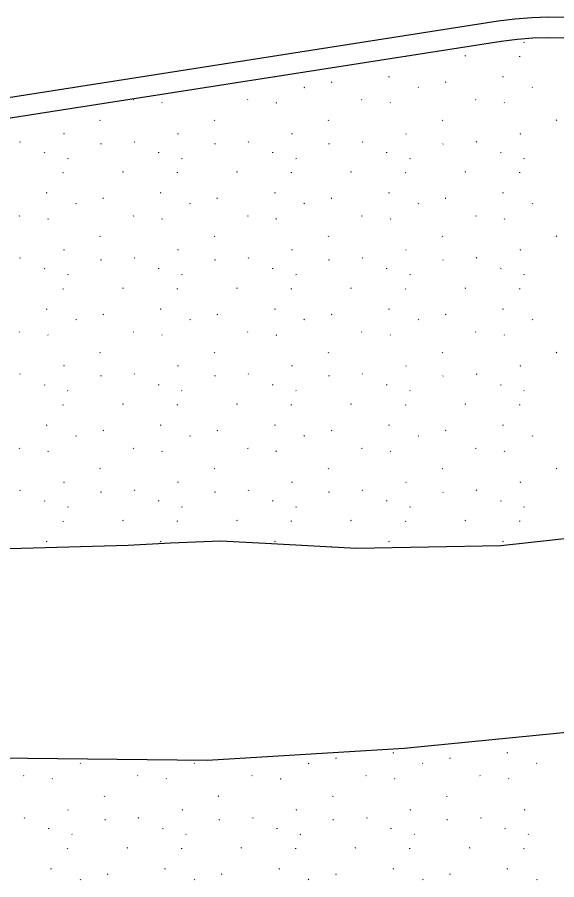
# Model space of a CAD drawing. Extents: x 419396 to 421519, y 4453567 to 4456767.
# Drawn here: x 420548.6 to 420588, y 4454890.6 to 4454953.6 of the extents above; entities that cross this region are included whole.
import ezdxf

# ---------------------------------------------------------------- set-up
doc = ezdxf.new("R2010")
doc.units = 0
for name, color, linetype in [('ADAKENARI1000', 7, 'Continuous'), ('KALDIRIM', 7, 'Continuous'), ('Level 41', 7, 'Continuous')]:
    doc.layers.add(name, color=color, linetype=linetype)

msp = doc.modelspace()

# ---------------------------------------------------------------- linework, layer by layer
at = {"layer": 'ADAKENARI1000'}
for p, q in [((420583.955, 4454951.876), (420334.512, 4454912.865)), ((420594.614, 4454916.198), (420583.924, 4454915.012)), ((420556.71, 4454915.048), (420543.402, 4454914.668)), ((420559.814, 4454915.209), (420556.71, 4454915.048)), ((420563.445, 4454915.355), (420559.814, 4454915.209)), ((420567.168, 4454915.157), (420563.445, 4454915.355)), ((420573.354, 4454914.827), (420567.168, 4454915.157)), ((420583.924, 4454915.012), (420573.354, 4454914.827)), ((420576.858, 4454900.216), (420590.056, 4454901.538)), ((420562.484, 4454899.351), (420576.858, 4454900.216)), ((420547.073, 4454899.508), (420562.484, 4454899.351))]:
    msp.add_line(p, q, dxfattribs=at)
msp.add_arc((420587.476, 4454929.362), 22.787, 9.39529, 98.88847, dxfattribs=at)
at = {"layer": 'KALDIRIM'}
msp.add_line((420583.724, 4454953.358), (420305.553, 4454909.855), dxfattribs=at)
msp.add_arc((420587.476, 4454929.362), 24.287, 9.39529, 98.88847, dxfattribs=at)
at = {"layer": 'Level 41'}
for p, q in [((420585.608, 4454951.845), (420585.636, 4454951.801)), ((420576.969, 4454950.757), (420576.973, 4454950.784)), ((420581.336, 4454950.831), (420581.289, 4454950.808)), ((420585.301, 4454950.757), (420585.308, 4454950.808)), ((420567.419, 4454949.29), (420567.388, 4454949.274)), ((420575.767, 4454949.297), (420575.72, 4454949.274)), ((420584.099, 4454949.297), (420584.052, 4454949.274)), ((420569.55, 4454948.549), (420569.579, 4454948.506)), ((420571.576, 4454948.902), (420571.529, 4454948.879)), ((420577.883, 4454948.549), (420577.911, 4454948.506)), ((420579.908, 4454948.902), (420579.861, 4454948.879)), ((420586.215, 4454948.549), (420586.243, 4454948.506)), ((420557.084, 4454947.646), (420557.112, 4454947.602)), ((420559.173, 4454947.426), (420559.201, 4454947.382)), ((420565.416, 4454947.646), (420565.444, 4454947.602)), ((420567.505, 4454947.426), (420567.533, 4454947.382)), ((420573.748, 4454947.646), (420573.776, 4454947.602)), ((420575.837, 4454947.426), (420575.865, 4454947.382)), ((420582.08, 4454947.646), (420582.108, 4454947.602)), ((420584.169, 4454947.426), (420584.197, 4454947.382)), ((420554.648, 4454946.15), (420554.676, 4454946.106)), ((420562.98, 4454946.15), (420563.008, 4454946.106)), ((420571.312, 4454946.15), (420571.34, 4454946.106)), ((420579.644, 4454946.15), (420579.672, 4454946.106)), ((420587.976, 4454946.15), (420588.004, 4454946.106)), ((420548.806, 4454944.571), (420548.834, 4454944.527)), ((420552.026, 4454945.137), (420551.98, 4454945.114)), ((420557.138, 4454944.571), (420557.166, 4454944.527)), ((420560.359, 4454945.137), (420560.312, 4454945.114)), ((420565.47, 4454944.571), (420565.498, 4454944.527)), ((420568.691, 4454945.137), (420568.644, 4454945.114)), ((420573.802, 4454944.571), (420573.83, 4454944.527)), ((420577.023, 4454945.137), (420576.976, 4454945.114)), ((420582.135, 4454944.571), (420582.163, 4454944.527)), ((420585.355, 4454945.137), (420585.308, 4454945.114)), ((420554.729, 4454944.408), (420554.683, 4454944.385)), ((420563.062, 4454944.408), (420563.015, 4454944.385)), ((420571.394, 4454944.408), (420571.347, 4454944.385)), ((420579.726, 4454944.408), (420579.679, 4454944.385)), ((420550.605, 4454943.742), (420550.613, 4454943.793)), ((420552.279, 4454943.356), (420552.307, 4454943.312)), ((420558.938, 4454943.742), (420558.945, 4454943.793)), ((420560.611, 4454943.356), (420560.639, 4454943.312)), ((420567.27, 4454943.742), (420567.277, 4454943.793)), ((420568.943, 4454943.356), (420568.971, 4454943.312)), ((420575.602, 4454943.742), (420575.609, 4454943.793)), ((420577.275, 4454943.356), (420577.303, 4454943.312)), ((420583.934, 4454943.742), (420583.942, 4454943.793)), ((420585.608, 4454943.356), (420585.636, 4454943.312)), ((420551.972, 4454942.268), (420551.98, 4454942.32)), ((420556.339, 4454942.343), (420556.292, 4454942.32)), ((420560.304, 4454942.268), (420560.312, 4454942.32)), ((420564.671, 4454942.343), (420564.624, 4454942.32)), ((420568.636, 4454942.268), (420568.644, 4454942.32)), ((420573.003, 4454942.343), (420572.957, 4454942.32)), ((420576.969, 4454942.268), (420576.976, 4454942.32)), ((420581.336, 4454942.343), (420581.289, 4454942.32)), ((420585.301, 4454942.268), (420585.308, 4454942.32)), ((420550.77, 4454940.808), (420550.724, 4454940.786)), ((420559.103, 4454940.808), (420559.056, 4454940.786)), ((420567.435, 4454940.808), (420567.388, 4454940.786)), ((420575.767, 4454940.808), (420575.72, 4454940.786)), ((420584.099, 4454940.808), (420584.052, 4454940.786)), ((420554.912, 4454940.413), (420554.865, 4454940.391)), ((420563.244, 4454940.413), (420563.197, 4454940.391)), ((420571.576, 4454940.413), (420571.529, 4454940.391)), ((420579.908, 4454940.413), (420579.861, 4454940.391)), ((420552.886, 4454940.061), (420552.914, 4454940.017)), ((420561.218, 4454940.061), (420561.246, 4454940.017)), ((420569.55, 4454940.061), (420569.579, 4454940.017)), ((420577.883, 4454940.061), (420577.911, 4454940.017)), ((420586.215, 4454940.061), (420586.243, 4454940.017)), ((420548.751, 4454939.157), (420548.779, 4454939.114)), ((420550.84, 4454938.937), (420550.869, 4454938.893)), ((420557.084, 4454939.157), (420557.112, 4454939.114)), ((420559.173, 4454938.937), (420559.201, 4454938.893)), ((420565.416, 4454939.157), (420565.444, 4454939.114)), ((420567.505, 4454938.937), (420567.533, 4454938.893)), ((420573.748, 4454939.157), (420573.776, 4454939.114)), ((420575.837, 4454938.937), (420575.865, 4454938.893)), ((420582.08, 4454939.157), (420582.108, 4454939.114)), ((420584.169, 4454938.937), (420584.197, 4454938.893)), ((420554.648, 4454937.661), (420554.676, 4454937.618)), ((420562.98, 4454937.661), (420563.008, 4454937.618)), ((420571.312, 4454937.661), (420571.34, 4454937.618)), ((420579.644, 4454937.661), (420579.672, 4454937.618)), ((420587.976, 4454937.661), (420588.004, 4454937.618)), ((420552.026, 4454936.648), (420551.98, 4454936.625)), ((420560.359, 4454936.648), (420560.312, 4454936.625)), ((420568.691, 4454936.648), (420568.644, 4454936.625)), ((420577.023, 4454936.648), (420576.976, 4454936.625)), ((420585.355, 4454936.648), (420585.308, 4454936.625)), ((420548.806, 4454936.082), (420548.834, 4454936.038)), ((420554.729, 4454935.919), (420554.683, 4454935.896)), ((420557.138, 4454936.082), (420557.166, 4454936.038)), ((420563.062, 4454935.919), (420563.015, 4454935.896)), ((420565.47, 4454936.082), (420565.498, 4454936.038)), ((420571.394, 4454935.919), (420571.347, 4454935.896)), ((420573.802, 4454936.082), (420573.83, 4454936.038)), ((420579.726, 4454935.919), (420579.679, 4454935.896)), ((420582.135, 4454936.082), (420582.163, 4454936.038)), ((420550.605, 4454935.253), (420550.613, 4454935.304)), ((420558.938, 4454935.253), (420558.945, 4454935.304)), ((420567.27, 4454935.253), (420567.277, 4454935.304)), ((420575.602, 4454935.253), (420575.609, 4454935.304)), ((420583.934, 4454935.253), (420583.942, 4454935.304)), ((420552.279, 4454934.867), (420552.307, 4454934.824)), ((420560.611, 4454934.867), (420560.639, 4454934.824)), ((420568.943, 4454934.867), (420568.971, 4454934.824)), ((420577.275, 4454934.867), (420577.303, 4454934.824)), ((420585.608, 4454934.867), (420585.636, 4454934.824)), ((420551.972, 4454933.78), (420551.98, 4454933.831)), ((420556.339, 4454933.854), (420556.292, 4454933.831)), ((420560.304, 4454933.78), (420560.312, 4454933.831)), ((420564.671, 4454933.854), (420564.624, 4454933.831)), ((420568.636, 4454933.78), (420568.644, 4454933.831)), ((420573.003, 4454933.854), (420572.957, 4454933.831)), ((420576.969, 4454933.78), (420576.976, 4454933.831)), ((420581.336, 4454933.854), (420581.289, 4454933.831)), ((420585.301, 4454933.78), (420585.308, 4454933.831)), ((420550.77, 4454932.32), (420550.724, 4454932.297)), ((420559.103, 4454932.32), (420559.056, 4454932.297)), ((420567.435, 4454932.32), (420567.388, 4454932.297)), ((420575.767, 4454932.32), (420575.72, 4454932.297)), ((420584.099, 4454932.32), (420584.052, 4454932.297)), ((420552.886, 4454931.572), (420552.914, 4454931.528)), ((420554.912, 4454931.925), (420554.865, 4454931.902)), ((420561.218, 4454931.572), (420561.246, 4454931.528)), ((420563.244, 4454931.925), (420563.197, 4454931.902)), ((420569.55, 4454931.572), (420569.579, 4454931.528)), ((420571.576, 4454931.925), (420571.529, 4454931.902)), ((420577.883, 4454931.572), (420577.911, 4454931.528)), ((420579.908, 4454931.925), (420579.861, 4454931.902)), ((420586.215, 4454931.572), (420586.243, 4454931.528)), ((420548.751, 4454930.668), (420548.779, 4454930.625)), ((420550.84, 4454930.448), (420550.869, 4454930.404)), ((420557.084, 4454930.668), (420557.112, 4454930.625)), ((420559.173, 4454930.448), (420559.201, 4454930.404)), ((420565.416, 4454930.668), (420565.444, 4454930.625)), ((420567.505, 4454930.448), (420567.533, 4454930.404)), ((420573.748, 4454930.668), (420573.776, 4454930.625)), ((420575.837, 4454930.448), (420575.865, 4454930.404)), ((420582.08, 4454930.668), (420582.108, 4454930.625)), ((420584.169, 4454930.448), (420584.197, 4454930.404)), ((420554.648, 4454929.172), (420554.676, 4454929.129)), ((420562.98, 4454929.172), (420563.008, 4454929.129)), ((420571.312, 4454929.172), (420571.34, 4454929.129)), ((420579.644, 4454929.172), (420579.672, 4454929.129)), ((420587.976, 4454929.172), (420588.004, 4454929.129)), ((420552.026, 4454928.159), (420551.98, 4454928.136)), ((420560.359, 4454928.159), (420560.312, 4454928.136)), ((420568.691, 4454928.159), (420568.644, 4454928.136)), ((420577.023, 4454928.159), (420576.976, 4454928.136)), ((420585.355, 4454928.159), (420585.308, 4454928.136)), ((420548.806, 4454927.593), (420548.834, 4454927.55)), ((420557.138, 4454927.593), (420557.166, 4454927.55)), ((420565.47, 4454927.593), (420565.498, 4454927.55)), ((420573.802, 4454927.593), (420573.83, 4454927.55)), ((420582.135, 4454927.593), (420582.163, 4454927.55)), ((420554.729, 4454927.43), (420554.683, 4454927.407)), ((420563.062, 4454927.43), (420563.015, 4454927.407)), ((420571.394, 4454927.43), (420571.347, 4454927.407)), ((420579.726, 4454927.43), (420579.679, 4454927.407)), ((420550.605, 4454926.764), (420550.613, 4454926.815)), ((420552.279, 4454926.378), (420552.307, 4454926.335)), ((420558.938, 4454926.764), (420558.945, 4454926.815)), ((420560.611, 4454926.378), (420560.639, 4454926.335)), ((420567.27, 4454926.764), (420567.277, 4454926.815)), ((420568.943, 4454926.378), (420568.971, 4454926.335)), ((420575.602, 4454926.764), (420575.609, 4454926.815)), ((420577.275, 4454926.378), (420577.303, 4454926.335)), ((420583.934, 4454926.764), (420583.942, 4454926.815)), ((420585.608, 4454926.378), (420585.636, 4454926.335)), ((420551.972, 4454925.291), (420551.98, 4454925.342)), ((420556.339, 4454925.365), (420556.292, 4454925.342)), ((420560.304, 4454925.291), (420560.312, 4454925.342)), ((420564.671, 4454925.365), (420564.624, 4454925.342)), ((420568.636, 4454925.291), (420568.644, 4454925.342)), ((420573.003, 4454925.365), (420572.957, 4454925.342)), ((420576.969, 4454925.291), (420576.976, 4454925.342)), ((420581.336, 4454925.365), (420581.289, 4454925.342)), ((420585.301, 4454925.291), (420585.308, 4454925.342)), ((420550.77, 4454923.831), (420550.724, 4454923.808)), ((420559.103, 4454923.831), (420559.056, 4454923.808)), ((420567.435, 4454923.831), (420567.388, 4454923.808)), ((420575.767, 4454923.831), (420575.72, 4454923.808)), ((420584.099, 4454923.831), (420584.052, 4454923.808)), ((420554.912, 4454923.436), (420554.865, 4454923.413)), ((420563.244, 4454923.436), (420563.197, 4454923.413)), ((420571.576, 4454923.436), (420571.529, 4454923.413)), ((420579.908, 4454923.436), (420579.861, 4454923.413)), ((420552.886, 4454923.083), (420552.914, 4454923.039)), ((420561.218, 4454923.083), (420561.246, 4454923.039)), ((420569.55, 4454923.083), (420569.579, 4454923.039)), ((420577.883, 4454923.083), (420577.911, 4454923.039)), ((420586.215, 4454923.083), (420586.243, 4454923.039)), ((420548.751, 4454922.18), (420548.779, 4454922.136)), ((420550.84, 4454921.959), (420550.869, 4454921.915)), ((420557.084, 4454922.18), (420557.112, 4454922.136)), ((420559.173, 4454921.959), (420559.201, 4454921.915)), ((420565.416, 4454922.18), (420565.444, 4454922.136)), ((420567.505, 4454921.959), (420567.533, 4454921.915)), ((420573.748, 4454922.18), (420573.776, 4454922.136)), ((420575.837, 4454921.959), (420575.865, 4454921.915)), ((420582.08, 4454922.18), (420582.108, 4454922.136)), ((420584.169, 4454921.959), (420584.197, 4454921.915)), ((420554.648, 4454920.684), (420554.676, 4454920.64)), ((420562.98, 4454920.684), (420563.008, 4454920.64)), ((420571.312, 4454920.684), (420571.34, 4454920.64)), ((420579.644, 4454920.684), (420579.672, 4454920.64)), ((420587.976, 4454920.684), (420588.004, 4454920.64)), ((420552.026, 4454919.67), (420551.98, 4454919.647)), ((420560.359, 4454919.67), (420560.312, 4454919.647)), ((420568.691, 4454919.67), (420568.644, 4454919.647)), ((420577.023, 4454919.67), (420576.976, 4454919.647)), ((420585.355, 4454919.67), (420585.308, 4454919.647)), ((420548.806, 4454919.104), (420548.834, 4454919.061)), ((420554.729, 4454918.941), (420554.683, 4454918.918)), ((420557.138, 4454919.104), (420557.166, 4454919.061)), ((420563.062, 4454918.941), (420563.015, 4454918.918)), ((420565.47, 4454919.104), (420565.498, 4454919.061)), ((420571.394, 4454918.941), (420571.347, 4454918.918)), ((420573.802, 4454919.104), (420573.83, 4454919.061)), ((420579.726, 4454918.941), (420579.679, 4454918.918)), ((420582.135, 4454919.104), (420582.163, 4454919.061)), ((420550.605, 4454918.275), (420550.613, 4454918.327)), ((420558.938, 4454918.275), (420558.945, 4454918.327)), ((420567.27, 4454918.275), (420567.277, 4454918.327)), ((420575.602, 4454918.275), (420575.609, 4454918.327)), ((420583.934, 4454918.275), (420583.942, 4454918.327)), ((420552.279, 4454917.89), (420552.307, 4454917.846)), ((420560.611, 4454917.89), (420560.639, 4454917.846)), ((420568.943, 4454917.89), (420568.971, 4454917.846)), ((420577.275, 4454917.89), (420577.303, 4454917.846)), ((420585.608, 4454917.89), (420585.636, 4454917.846)), ((420551.972, 4454916.802), (420551.98, 4454916.853)), ((420556.339, 4454916.876), (420556.292, 4454916.853)), ((420560.304, 4454916.802), (420560.312, 4454916.853)), ((420564.671, 4454916.876), (420564.624, 4454916.853)), ((420568.636, 4454916.802), (420568.644, 4454916.853)), ((420573.003, 4454916.876), (420572.957, 4454916.853)), ((420576.969, 4454916.802), (420576.976, 4454916.853)), ((420581.336, 4454916.876), (420581.289, 4454916.853)), ((420585.301, 4454916.802), (420585.308, 4454916.853)), ((420550.77, 4454915.342), (420550.724, 4454915.319)), ((420559.103, 4454915.342), (420559.056, 4454915.319)), ((420567.435, 4454915.342), (420567.388, 4454915.319)), ((420571.576, 4454914.947), (420571.53, 4454914.924)), ((420575.767, 4454915.342), (420575.72, 4454915.319)), ((420579.908, 4454914.947), (420579.897, 4454914.942)), ((420584.099, 4454915.342), (420584.052, 4454915.319)), ((420576.082, 4454899.889), (420576.035, 4454899.866)), ((420584.414, 4454899.889), (420584.367, 4454899.866)), ((420571.891, 4454899.494), (420571.844, 4454899.471)), ((420580.223, 4454899.494), (420580.176, 4454899.471)), ((420553.201, 4454899.141), (420553.229, 4454899.097)), ((420561.533, 4454899.141), (420561.561, 4454899.097)), ((420569.865, 4454899.141), (420569.893, 4454899.097)), ((420578.197, 4454899.141), (420578.226, 4454899.097)), ((420586.53, 4454899.141), (420586.558, 4454899.097)), ((420549.066, 4454898.237), (420549.094, 4454898.194)), ((420551.155, 4454898.017), (420551.183, 4454897.973)), ((420557.398, 4454898.237), (420557.426, 4454898.194)), ((420559.487, 4454898.017), (420559.516, 4454897.973)), ((420565.731, 4454898.237), (420565.759, 4454898.194)), ((420567.82, 4454898.017), (420567.848, 4454897.973)), ((420574.063, 4454898.237), (420574.091, 4454898.194)), ((420576.152, 4454898.017), (420576.18, 4454897.973)), ((420582.395, 4454898.237), (420582.423, 4454898.194)), ((420584.484, 4454898.017), (420584.512, 4454897.973)), ((420554.962, 4454896.741), (420554.99, 4454896.698)), ((420563.295, 4454896.741), (420563.323, 4454896.698)), ((420571.627, 4454896.741), (420571.655, 4454896.698)), ((420579.959, 4454896.741), (420579.987, 4454896.698)), ((420552.341, 4454895.728), (420552.294, 4454895.705)), ((420560.673, 4454895.728), (420560.627, 4454895.705)), ((420569.006, 4454895.728), (420568.959, 4454895.705)), ((420577.338, 4454895.728), (420577.291, 4454895.705)), ((420585.67, 4454895.728), (420585.623, 4454895.705)), ((420549.121, 4454895.162), (420549.149, 4454895.119)), ((420555.044, 4454894.999), (420554.997, 4454894.976)), ((420557.453, 4454895.162), (420557.481, 4454895.119)), ((420563.376, 4454894.999), (420563.33, 4454894.976)), ((420565.785, 4454895.162), (420565.813, 4454895.119)), ((420571.709, 4454894.999), (420571.662, 4454894.976)), ((420574.117, 4454895.162), (420574.145, 4454895.119)), ((420580.041, 4454894.999), (420579.994, 4454894.976)), ((420582.449, 4454895.162), (420582.477, 4454895.119)), ((420550.92, 4454894.333), (420550.928, 4454894.384)), ((420559.252, 4454894.333), (420559.26, 4454894.384)), ((420567.585, 4454894.333), (420567.592, 4454894.384)), ((420575.917, 4454894.333), (420575.924, 4454894.384)), ((420584.249, 4454894.333), (420584.256, 4454894.384)), ((420552.594, 4454893.947), (420552.622, 4454893.904)), ((420560.926, 4454893.947), (420560.954, 4454893.904)), ((420569.258, 4454893.947), (420569.286, 4454893.904)), ((420577.59, 4454893.947), (420577.618, 4454893.904)), ((420585.922, 4454893.947), (420585.95, 4454893.904)), ((420552.287, 4454892.86), (420552.294, 4454892.911)), ((420556.654, 4454892.934), (420556.607, 4454892.911)), ((420560.619, 4454892.86), (420560.627, 4454892.911)), ((420564.986, 4454892.934), (420564.939, 4454892.911)), ((420568.951, 4454892.86), (420568.959, 4454892.911)), ((420573.318, 4454892.934), (420573.271, 4454892.911)), ((420577.283, 4454892.86), (420577.291, 4454892.911)), ((420581.65, 4454892.934), (420581.604, 4454892.911)), ((420585.616, 4454892.86), (420585.623, 4454892.911)), ((420551.085, 4454891.4), (420551.038, 4454891.377)), ((420555.226, 4454891.005), (420555.18, 4454890.982)), ((420559.417, 4454891.4), (420559.371, 4454891.377)), ((420563.559, 4454891.005), (420563.512, 4454890.982)), ((420567.75, 4454891.4), (420567.703, 4454891.377)), ((420571.891, 4454891.005), (420571.844, 4454890.982)), ((420576.082, 4454891.4), (420576.035, 4454891.377)), ((420580.223, 4454891.005), (420580.176, 4454890.982)), ((420584.414, 4454891.4), (420584.367, 4454891.377)), ((420553.201, 4454890.652), (420553.229, 4454890.608)), ((420561.533, 4454890.652), (420561.561, 4454890.608)), ((420569.865, 4454890.652), (420569.893, 4454890.608)), ((420578.197, 4454890.652), (420578.226, 4454890.608)), ((420586.53, 4454890.652), (420586.558, 4454890.608))]:
    msp.add_line(p, q, dxfattribs=at)

doc.saveas('drawing.dxf')
